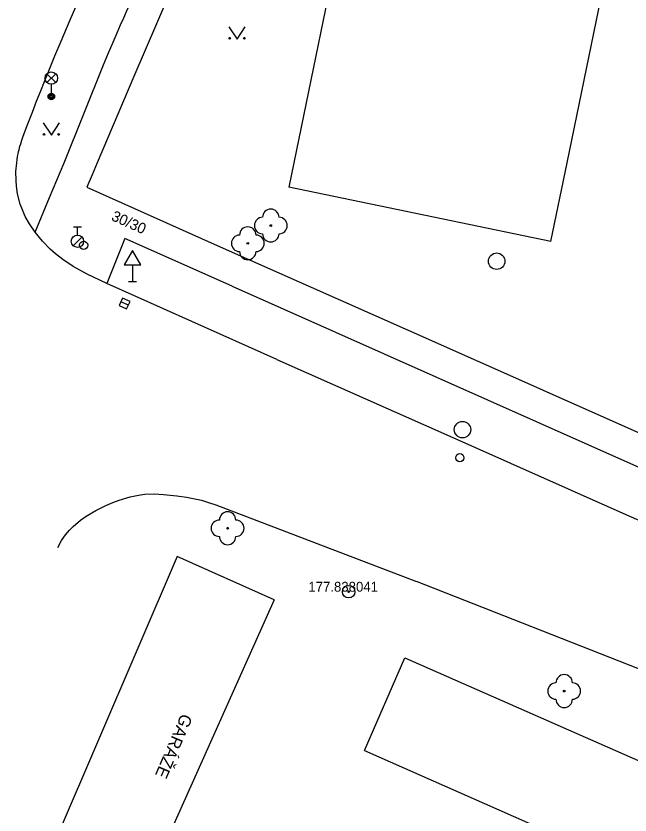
# Model space of a CAD drawing. Extents: x -538441 to -536770, y -1181008 to -1179809.
# Drawn here: x -538322.29 to -538284.91, y -1180822.81 to -1180774.19 of the extents above; entities that cross this region are included whole.
import ezdxf

# ---------------------------------------------------------------- set-up
doc = ezdxf.new("R2010")
doc.units = 0
for name, color, linetype in [('Vrstva 10', 7, 'Continuous'), ('Vrstva 11', 7, 'Continuous'), ('Vrstva 21', 7, 'Continuous'), ('Vrstva 22', 7, 'Continuous'), ('Vrstva 23', 7, 'Continuous'), ('Vrstva 27', 7, 'Continuous'), ('Vrstva 28', 7, 'Continuous'), ('Vrstva 33', 7, 'Continuous'), ('Vrstva 34', 7, 'Continuous'), ('Vrstva 36', 7, 'Continuous'), ('Vrstva 40', 7, 'Continuous'), ('Vrstva 41', 7, 'Continuous'), ('Vrstva 5', 7, 'Continuous')]:
    doc.layers.add(name, color=color, linetype=linetype)

msp = doc.modelspace()

# ---------------------------------------------------------------- linework, layer by layer
at = {"layer": 'Vrstva 10'}
for p, q in [((-538311.59, -1180792.78), (-538316.77, -1180790.47)), ((-538306.41, -1180795.09), (-538311.59, -1180792.78)), ((-538306.41, -1180795.09), (-538295.7, -1180799.845)), ((-538295.7, -1180799.845), (-538284.99, -1180804.6)), ((-538310.132, -1180803.933), (-538304.026, -1180806.266)), ((-538284.99, -1180804.6), (-538268.454, -1180811.952)), ((-538304.026, -1180806.266), (-538297.92, -1180808.6)), ((-538277.975, -1180816.445), (-538297.92, -1180808.6))]:
    msp.add_line(p, q, dxfattribs=at)
for points in [[(-538318.934, -1180774.277), (-538318.425, -1180773.096), (-538318.04, -1180772.212), (-538317.457, -1180770.886), (-538316.87, -1180769.56), (-538316.603, -1180768.96), (-538316.096, -1180767.839), (-538315.649, -1180766.862), (-538315.253, -1180766.008), (-538314.905, -1180765.263)], [(-538322.249, -1180783.117), (-538322.22, -1180782.912), (-538322.19, -1180782.733), (-538322.159, -1180782.578), (-538322.13, -1180782.442), (-538322.102, -1180782.324), (-538322.048, -1180782.118), (-538322.003, -1180781.965), (-538321.93, -1180781.736), (-538321.85, -1180781.51), (-538321.564, -1180780.748), (-538321.292, -1180780.037), (-538321.033, -1180779.372), (-538320.788, -1180778.751), (-538320.556, -1180778.171), (-538320.336, -1180777.627), (-538319.919, -1180776.612), (-538319.549, -1180775.726), (-538319.223, -1180774.953), (-538318.934, -1180774.277)], [(-538316.77, -1180790.47), (-538317.965, -1180789.906), (-538318.819, -1180789.428), (-538319.434, -1180789.016), (-538319.88, -1180788.667), (-538320.205, -1180788.379), (-538320.677, -1180787.898), (-538321.13, -1180787.35), (-538321.477, -1180786.843), (-538321.726, -1180786.392), (-538321.904, -1180785.993), (-538322.031, -1180785.64), (-538322.192, -1180785.017), (-538322.263, -1180784.545), (-538322.29, -1180784.19), (-538322.292, -1180783.654), (-538322.249, -1180783.117)], [(-538319.74, -1180806.53), (-538319.516, -1180806.103), (-538319.278, -1180805.758), (-538319.04, -1180805.477), (-538318.812, -1180805.246), (-538318.373, -1180804.876), (-538318.015, -1180804.623), (-538317.439, -1180804.281), (-538316.83, -1180803.98), (-538316.393, -1180803.793), (-538316.01, -1180803.649), (-538315.338, -1180803.446), (-538314.834, -1180803.34), (-538314.454, -1180803.289), (-538313.877, -1180803.262)], [(-538313.877, -1180803.262), (-538313.31, -1180803.3), (-538312.508, -1180803.389), (-538311.903, -1180803.476), (-538311.004, -1180803.661), (-538310.563, -1180803.784), (-538310.132, -1180803.933)]]:
    msp.add_lwpolyline(points, dxfattribs=at)
at = {"layer": 'Vrstva 11'}
for p, q in [((-538312.88, -1180772.64), (-538315.112, -1180777.878)), ((-538319.366, -1180783.117), (-538316.959, -1180777.167)), ((-538315.112, -1180777.878), (-538317.344, -1180783.117)), ((-538317.98, -1180784.61), (-538310.22, -1180788.07)), ((-538315.67, -1180787.72), (-538316.77, -1180790.47)), ((-538309.13, -1180790.63), (-538315.67, -1180787.72)), ((-538310.22, -1180788.07), (-538296.641, -1180794.101)), ((-538309.13, -1180790.63), (-538296.73, -1180796.15)), ((-538296.641, -1180794.101), (-538283.06, -1180800.13)), ((-538296.73, -1180796.15), (-538284.33, -1180801.67))]:
    msp.add_line(p, q, dxfattribs=at)
for points in [[(-538316.959, -1180777.167), (-538316.652, -1180776.426), (-538316.38, -1180775.78), (-538316.138, -1180775.215), (-538315.924, -1180774.723), (-538315.735, -1180774.293), (-538315.567, -1180773.918), (-538315.268, -1180773.263), (-538315.04, -1180772.775), (-538314.866, -1180772.409), (-538314.601, -1180771.863), (-538314.33, -1180771.32)], [(-538321.13, -1180787.35), (-538320.243, -1180785.236), (-538319.366, -1180783.117)], [(-538317.344, -1180783.117), (-538317.662, -1180783.863), (-538317.98, -1180784.61)]]:
    msp.add_lwpolyline(points, dxfattribs=at)
at = {"layer": 'Vrstva 21'}
for radius in [0.375, 0.05]:
    msp.add_circle((-538302.04, -1180809.22), radius, dxfattribs=at)
at = {"layer": 'Vrstva 22'}
for centre in [(-538306.78, -1180786.94), (-538308.18, -1180788.02), (-538309.41, -1180805.36), (-538288.92, -1180815.27)]:
    msp.add_circle(centre, 0.05, dxfattribs=at)
for centre, start, end in [((-538306.78, -1180786.44), 0, 180), ((-538307.28, -1180786.94), 90, 270), ((-538306.28, -1180786.94), 270, 90), ((-538308.18, -1180787.52), 0, 180), ((-538306.78, -1180787.44), 180, 0), ((-538308.68, -1180788.02), 90, 270), ((-538307.68, -1180788.02), 270, 90), ((-538308.18, -1180788.52), 180, 0), ((-538309.41, -1180804.86), 0, 180), ((-538309.91, -1180805.36), 90, 270), ((-538308.91, -1180805.36), 270, 90), ((-538309.41, -1180805.86), 180, 0), ((-538288.92, -1180814.77), 0, 180), ((-538289.42, -1180815.27), 90, 270), ((-538288.42, -1180815.27), 270, 90), ((-538288.92, -1180815.77), 180, 0)]:
    msp.add_arc(centre, 0.5, start, end, dxfattribs=at)
at = {"layer": 'Vrstva 27'}
msp.add_line((-538315.452, -1180791.782), (-538315.908, -1180791.578), dxfattribs=at)
msp.add_lwpolyline([(-538315.35, -1180791.554), (-538315.806, -1180791.35), (-538316.01, -1180791.806), (-538315.554, -1180792.01)], close=True, dxfattribs=at)
for centre in [(-538293.03, -1180789.11), (-538295.11, -1180799.36)]:
    msp.add_circle(centre, 0.5, dxfattribs=at)
at = {"layer": 'Vrstva 28'}
for p, q in [((-538318.8, -1180787.025), (-538318.3, -1180787.025)), ((-538318.55, -1180787.525), (-538318.55, -1180787.025)), ((-538318.808, -1180788.172), (-538318.278, -1180787.642))]:
    msp.add_line(p, q, dxfattribs=at)
for centre, radius in [((-538318.55, -1180787.9), 0.375), ((-538318.17, -1180788.14), 0.25), ((-538295.27, -1180801.07), 0.25)]:
    msp.add_circle(centre, radius, dxfattribs=at)
at = {"layer": 'Vrstva 33'}
for p, q in [((-538320.405, -1180778.23), (-538319.875, -1180777.7)), ((-538320.405, -1180777.7), (-538319.875, -1180778.23)), ((-538320.14, -1180778.34), (-538320.14, -1180779.09))]:
    msp.add_line(p, q, dxfattribs=at)
for centre, radius in [((-538320.14, -1180777.965), 0.375), ((-538320.14, -1180779.09), 0.2), ((-538320.14, -1180779.09), 0.145), ((-538320.14, -1180779.09), 0.0876)]:
    msp.add_circle(centre, radius, dxfattribs=at)
at = {"layer": 'Vrstva 34'}
for p, q in [((-538315.198, -1180789.332), (-538315.198, -1180790.35)), ((-538315.448, -1180790.35), (-538314.948, -1180790.35))]:
    msp.add_line(p, q, dxfattribs=at)
msp.add_lwpolyline([(-538315.698, -1180789.332), (-538314.698, -1180789.332), (-538315.198, -1180788.466)], close=True, dxfattribs=at)
at = {"layer": 'Vrstva 36'}
for points in [[(-538309.337, -1180774.839), (-538308.837, -1180775.589), (-538308.337, -1180774.839)], [(-538320.639, -1180780.698), (-538320.139, -1180781.448), (-538319.639, -1180780.698)]]:
    msp.add_lwpolyline(points, dxfattribs=at)
for centre in [(-538309.287, -1180775.539), (-538308.388, -1180775.539), (-538320.589, -1180781.398), (-538319.69, -1180781.398)]:
    msp.add_circle(centre, 0.05, dxfattribs=at)
at = {"layer": 'Vrstva 5'}
for p, q in [((-538302.047, -1180766.963), (-538305.382, -1180783.117)), ((-538288.737, -1180783.117), (-538286.083, -1180770.259)), ((-538305.382, -1180783.117), (-538305.69, -1180784.61)), ((-538289.726, -1180787.906), (-538288.737, -1180783.117)), ((-538289.726, -1180787.906), (-538305.69, -1180784.61)), ((-538312.48, -1180807.08), (-538320.99, -1180826.89)), ((-538306.57, -1180809.71), (-538312.48, -1180807.08)), ((-538306.57, -1180809.71), (-538315.39, -1180829.39)), ((-538301.07, -1180818.89), (-538298.62, -1180813.24)), ((-538298.62, -1180813.24), (-538223.82, -1180846.17)), ((-538301.07, -1180818.89), (-538226.27, -1180851.82))]:
    msp.add_line(p, q, dxfattribs=at)

# ---------------------------------------------------------------- texts
at = {"layer": 'Vrstva 22'}
msp.add_text('177.83 ', height=0.6, dxfattribs=at).set_placement((-538304.494, -1180809.22))
at = {"layer": 'Vrstva 23'}
msp.add_text('8041', height=0.6, dxfattribs=at).set_placement((-538302.04, -1180809.22))
at = {"layer": 'Vrstva 40'}
msp.add_text('30/30', height=0.65, rotation=335.969, dxfattribs=at).set_placement((-538316.541, -1180786.596))
at = {"layer": 'Vrstva 41'}
msp.add_text('GARÁŽE', height=0.75, rotation=246.7526, dxfattribs=at).set_placement((-538312.211, -1180816.587))

doc.saveas('drawing.dxf')
